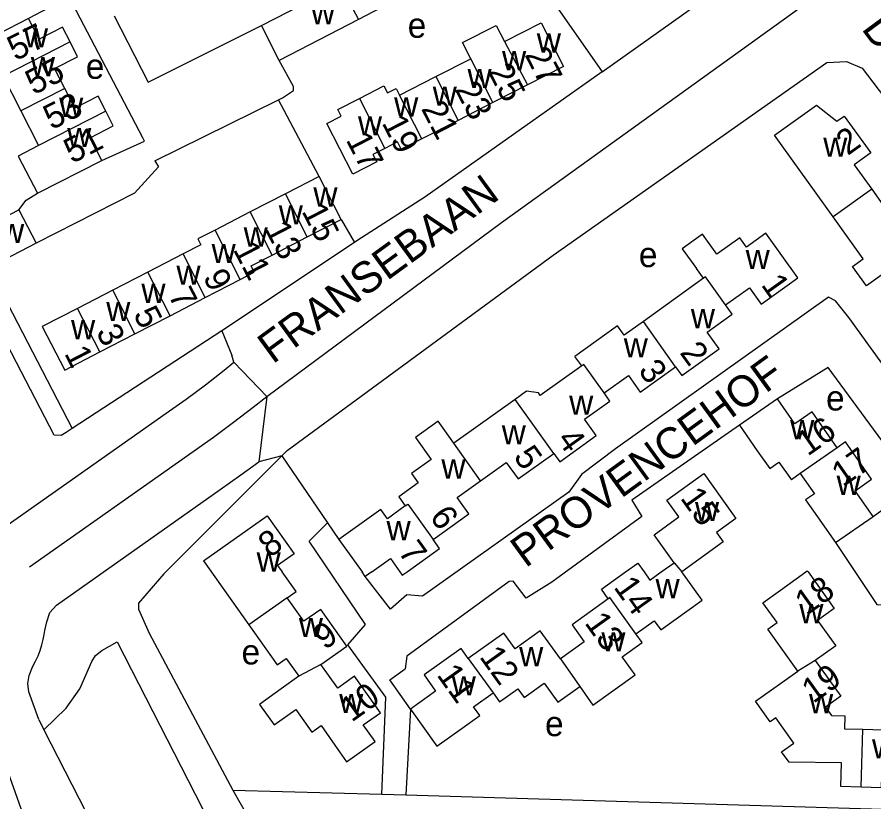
# Model space of a CAD drawing. Extents: x 157768 to 159790, y 387230 to 389604.
# Drawn here: x 159176.3 to 159313.5, y 387713.2 to 387838.9 of the extents above; entities that cross this region are included whole.
import ezdxf

# ---------------------------------------------------------------- set-up
doc = ezdxf.new("R2010")
doc.units = 0
for name, color, linetype in [('BLT_Basislijn', 7, 'Continuous'), ('BLT_Bebouwing', 7, 'Continuous'), ('BLT_Centroide', 7, 'Continuous'), ('BLT_Huisnummer', 7, 'Continuous'), ('BLT_Huisnummer_ tussenligend', 7, 'Continuous'), ('BLT_Onderverdeling_panden', 7, 'Continuous'), ('BLT_Straatnaam', 7, 'Continuous'), ('BLT_Vlakafsluiter', 7, 'Continuous')]:
    doc.layers.add(name, color=color, linetype=linetype)

msp = doc.modelspace()

# ---------------------------------------------------------------- linework, layer by layer
at = {"layer": 'BLT_Basislijn'}
for p, q in [((159255.19, 387851.24), (159270.01, 387830.15)), ((159270.01, 387830.15), (159292.15, 387845.92)), ((159184.57, 387842.12), (159178.1, 387838.66)), ((159156.76, 387827.59), (159185.08, 387772.97)), ((159182.21, 387771.93), (159153.95, 387826.13)), ((159198.32, 387815.88), (159218.15, 387825.64)), ((159224.64, 387813.37), (159218.15, 387825.64)), ((159189.82, 387815.93), (159196.66, 387819.01)), ((159228.19, 387806.48), (159230.3, 387802.78)), ((159230.3, 387802.78), (159209.07, 387788.65)), ((159209.07, 387788.65), (159185.08, 387772.97)), ((159209.07, 387788.65), (159210.65, 387784.74)), ((159218.65, 387768.6), (159214.99, 387767.65)), ((159219.5, 387769.45), (159218.65, 387768.6)), ((159218.65, 387768.6), (159225.98, 387757.86)), ((159225.98, 387757.86), (159227.79, 387755.2)), ((159234.69, 387714.39), (159235.34, 387729.91)), ((159239.27, 387728), (159238.51, 387714.27)), ((159210.82, 387715.05), (159213.27, 387710.69)), ((159210.82, 387715.05), (159234.69, 387714.39)), ((159234.69, 387714.39), (159238.51, 387714.27)), ((159238.51, 387714.27), (159378.31, 387710.08))]:
    msp.add_line(p, q, dxfattribs=at)
for points in [[(159255.19, 387851.24), (159230.94, 387838.49)], [(159196.66, 387819.01), (159196.38, 387819.53), (159184.57, 387842.12)], [(159216.25, 387778.13), (159253.85, 387806), (159303.23, 387841.49)], [(159191.8, 387839.08), (159197.24, 387828.48), (159215.38, 387837.56)], [(159218.15, 387825.64), (159218.79, 387825.95), (159220.53, 387827.16), (159220.53, 387827.8), (159218.25, 387831.96)], [(159219.5, 387769.45), (159262.12, 387800.73), (159305.97, 387831.61), (159309.16, 387831.8), (159311.67, 387830.69), (159335.68, 387799.17), (159345.89, 387790.89)], [(159270.01, 387830.15), (159241.58, 387810.06), (159230.68, 387803.04), (159230.3, 387802.78)], [(159198.32, 387815.88), (159198.9, 387814.9), (159195.08, 387810.68), (159179.29, 387802.7)], [(159176.53, 387808.01), (159177.68, 387809.55), (159179.52, 387810.66)], [(159332.42, 387780.74), (159321.9, 387773.6), (159309.5, 387790.76), (159307.4, 387793.43), (159306.23, 387794.04), (159272.12, 387769.71), (159266.7, 387765.6), (159264.67, 387762.77), (159241.21, 387746.13), (159238.71, 387746.33), (159236.06, 387744.01), (159232.04, 387749.26)], [(159307.37, 387754.7), (159314, 387744.78), (159337.28, 387744.2), (159337.6, 387751.56), (159330.28, 387761.42), (159330.06, 387762.45), (159332.09, 387764.2), (159332.09, 387765), (159329.13, 387769.25), (159328.74, 387770.25), (159350.94, 387786.79)], [(159210.99, 387783.59), (159210.65, 387784.74)], [(159173.91, 387756.95), (159200.15, 387775.43), (159203.33, 387777.68), (159206.41, 387779.96), (159209.45, 387782.3), (159210.99, 387783.59)], [(159313.39, 387758.89), (159320.15, 387763.81), (159306.22, 387782.73), (159298.09, 387777.75)], [(159178.23, 387750.81), (159204.48, 387769.3), (159207.73, 387771.6), (159210.93, 387773.97), (159214.08, 387776.4), (159216.25, 387778.13)], [(159185.08, 387772.97), (159184.09, 387772.32), (159183.3, 387771.88), (159182.21, 387771.93)], [(159291.99, 387773.5), (159274.76, 387761.49), (159276.35, 387758.88), (159261.94, 387748.33), (159257.79, 387745.8), (159255.75, 387748.5), (159255.08, 387748.47), (159238.71, 387736.52), (159238.45, 387734.48)], [(159218.65, 387768.6), (159199.76, 387749.71), (159195.69, 387744.98), (159195.68, 387744.01), (159197.4, 387740.18), (159210.82, 387715.05)], [(159182.55, 387744.68), (159208.81, 387763.18), (159212.12, 387765.53), (159214.99, 387767.65)], [(159235.34, 387729.91), (159229.26, 387738.3), (159232.09, 387741.59), (159223.07, 387754.95), (159225.98, 387757.86)], [(159178.13, 387730.79), (159177.97, 387732.13), (159178.17, 387733.41), (159178.75, 387734.87), (159179.21, 387735.72), (159179.61, 387736.57), (159179.94, 387737.43), (159180.22, 387738.29), (159180.43, 387739.15), (159180.6, 387739.99), (159180.68, 387740.62), (159181.02, 387742), (159181.51, 387743.51), (159182.55, 387744.68)], [(159180.55, 387724.71), (159184.11, 387728.14), (159186.32, 387731.26), (159188.2, 387735.64), (159188.79, 387736.6), (159189.83, 387737.38), (159192.29, 387738.77), (159306.07, 387516.5)], [(159239.27, 387728), (159235.95, 387732.68), (159238.45, 387734.48)], [(159179.73, 387726.33), (159178.13, 387730.79)], [(159283.18, 387503.24), (159252.68, 387563.05), (159251.67, 387565.53), (159210.74, 387644.7), (159178.29, 387708.16), (159171.07, 387728.25)], [(159179.73, 387726.33), (159180.55, 387724.71)], [(159180.55, 387724.71), (159242.12, 387604.49), (159290.7, 387508.97), (159291.5, 387507.94)]]:
    msp.add_lwpolyline(points, dxfattribs=at)
at = {"layer": 'BLT_Bebouwing'}
for p, q in [((159215.38, 387837.56), (159228.07, 387844.08)), ((159228.07, 387844.08), (159230.94, 387838.49)), ((159178.1, 387838.66), (159171.11, 387835.08)), ((159218.25, 387831.96), (159215.38, 387837.56)), ((159230.94, 387838.49), (159218.25, 387831.96)), ((159243.32, 387829.36), (159248.95, 387832.23)), ((159174.01, 387829.42), (159176.84, 387823.88)), ((159237.53, 387826.4), (159243.32, 387829.36)), ((159258, 387828.02), (159252.47, 387825.19)), ((159252.47, 387825.19), (159246.9, 387822.35)), ((159176.84, 387823.88), (159179.68, 387818.33)), ((159246.9, 387822.35), (159241.11, 387819.39)), ((159179.52, 387810.66), (159189.82, 387815.93)), ((159224.64, 387813.37), (159219.23, 387810.58)), ((159228.19, 387806.48), (159224.64, 387813.37)), ((159219.23, 387810.58), (159213.61, 387807.67)), ((159176.53, 387808.01), (159179.29, 387802.7)), ((159213.61, 387807.67), (159207.98, 387804.77)), ((159222.74, 387803.67), (159228.19, 387806.48)), ((159217.11, 387800.77), (159222.74, 387803.67)), ((159202.83, 387800.94), (159197.2, 387798.04)), ((159197.2, 387798.04), (159191.57, 387795.14)), ((159286.2, 387797.04), (159285.09, 387798.59)), ((159206.37, 387793.95), (159212, 387796.86)), ((159191.57, 387795.14), (159185.95, 387792.23)), ((159200.75, 387791.05), (159206.37, 387793.95)), ((159195.12, 387788.15), (159200.75, 387791.05)), ((159189.49, 387785.24), (159195.12, 387788.15)), ((159266.72, 387783.03), (159265.63, 387784.54)), ((159298.09, 387777.75), (159291.99, 387773.5)), ((159301.74, 387765.77), (159300.3, 387764.76)), ((159237.4, 387762.03), (159238.44, 387760.57)), ((159307.37, 387754.7), (159313.39, 387758.89)), ((159227.79, 387755.2), (159231.51, 387750)), ((159279.44, 387750), (159281.5, 387751.48)), ((159232.04, 387749.26), (159231.51, 387750)), ((159233.07, 387750), (159232.04, 387749.26))]:
    msp.add_line(p, q, dxfattribs=at)
for points in [[(159184.74, 387834.91), (159183.53, 387837.28), (159179.79, 387835.36), (159178.1, 387838.66)], [(159248.95, 387832.23), (159247.63, 387834.81), (159253.03, 387837.57), (159254.35, 387834.99)], [(159254.35, 387834.99), (159260.24, 387837.99), (159263.82, 387830.99), (159258, 387828.02)], [(159183.87, 387827.48), (159182.24, 387830.65), (159185.95, 387832.55), (159184.74, 387834.91)], [(159231.1, 387825.87), (159235.03, 387827.87), (159235.6, 387826.76), (159236.98, 387827.47), (159237.53, 387826.4)], [(159190.45, 387823.83), (159189.23, 387826.21), (159185.49, 387824.3), (159183.87, 387827.48)], [(159235.19, 387817.86), (159233.26, 387816.88), (159233.86, 387815.69), (159230.03, 387813.74), (159225.88, 387821.87), (159228.19, 387823.05), (159227.65, 387824.1), (159231.1, 387825.87)], [(159189.82, 387815.93), (159187.96, 387819.56), (159191.66, 387821.46), (159190.45, 387823.83)], [(159306.99, 387806.89), (159297.62, 387819.98), (159304.33, 387824.78), (159307.6, 387822.2)], [(159307.6, 387822.2), (159308.78, 387823.05), (159313.01, 387817.13), (159310.38, 387815.25), (159313.19, 387811.32)], [(159241.11, 387819.39), (159237.8, 387817.71), (159237.2, 387818.89), (159235.19, 387817.86)], [(159179.68, 387818.33), (159176.43, 387816.63), (159179.52, 387810.66)], [(159313.19, 387811.32), (159316, 387807.39), (159318.63, 387809.28), (159322.72, 387803.56)], [(159179.29, 387802.7), (159172.78, 387799.32), (159170.02, 387804.63), (159176.53, 387808.01)], [(159315.56, 387798.14), (159312.35, 387795.84), (159310.12, 387798.96), (159311.8, 387800.16), (159306.99, 387806.89)], [(159207.98, 387804.77), (159205.23, 387803.35), (159205.71, 387802.43), (159202.83, 387800.94)], [(159289.76, 387792.8), (159293.58, 387795.54), (159295.46, 387792.91), (159301.33, 387797.11), (159296.2, 387804.27), (159293.11, 387802.05), (159292.03, 387803.55), (159288.37, 387800.93), (159286.07, 387804.14), (159282.79, 387801.79), (159285.09, 387798.59)], [(159212, 387796.86), (159214.24, 387798.02), (159213.73, 387799.02), (159217.11, 387800.77)], [(159286.2, 387797.04), (159276.62, 387790.12)], [(159185.95, 387792.23), (159180.28, 387789.31), (159183.87, 387782.34), (159189.49, 387785.24)], [(159281.75, 387782.86), (159282.75, 387781.47), (159288.71, 387785.73), (159286.79, 387788.41), (159290.83, 387791.3), (159289.76, 387792.8)], [(159276.62, 387790.12), (159273.53, 387787.91), (159272.45, 387789.42), (159265.63, 387784.54)], [(159266.72, 387783.03), (159260.07, 387778.27), (159259.78, 387778.67), (159257.87, 387778.96), (159256.03, 387777.65)], [(159270.31, 387778.67), (159274.19, 387781.45), (159276.08, 387778.8), (159281.75, 387782.86)], [(159262.23, 387768.99), (159263.18, 387767.66), (159269.03, 387771.84), (159267.15, 387774.46), (159271.23, 387777.38), (159270.31, 387778.67)], [(159256.03, 387777.65), (159246.22, 387770.62)], [(159307.63, 387769.87), (159303.61, 387775.64), (159300.88, 387773.74), (159298.09, 387777.75)], [(159246.22, 387770.62), (159243.7, 387774.13), (159240.09, 387771.55), (159242.61, 387768.03), (159239.46, 387765.78), (159240.53, 387764.27), (159237.4, 387762.03)], [(159291.99, 387773.5), (159294.85, 387769.4), (159296.83, 387766.55), (159298.32, 387767.6), (159300.3, 387764.76)], [(159313.39, 387758.89), (159310.53, 387763.01), (159313.15, 387764.84), (159308.99, 387770.82), (159307.63, 387769.87)], [(159250.52, 387764.61), (159254.62, 387767.55), (159256.52, 387764.9), (159262.23, 387768.99)], [(159242.89, 387755.18), (159248.64, 387759.29), (159246.75, 387761.92), (159250.52, 387764.61)], [(159281.5, 387751.48), (159278.3, 387755.95), (159282.28, 387758.8), (159280.34, 387761.51), (159286.26, 387765.75), (159289.17, 387761.69), (159291.42, 387758.54), (159288.3, 387756.3), (159289.37, 387754.8), (159282.74, 387750)], [(159301.74, 387765.77), (159304, 387762.53), (159302.59, 387761.55), (159304.51, 387758.8), (159307.37, 387754.7)], [(159238.44, 387760.57), (159235.58, 387758.52), (159234.51, 387760.01), (159227.79, 387755.2)], [(159206.13, 387751.75), (159216.34, 387758.97), (159220.62, 387752.92), (159217.97, 387751.05), (159218.71, 387750)], [(159238.72, 387750), (159243.93, 387753.73), (159242.89, 387755.18)], [(159233.07, 387750), (159236.05, 387752.13), (159237.57, 387750)], [(159206.13, 387751.75), (159213.38, 387741.5)], [(159273.75, 387750), (159275.7, 387751.4), (159276.7, 387750)], [(159219.53, 387745.86), (159220.94, 387746.85), (159218.71, 387750)], [(159237.57, 387750), (159237.96, 387749.46), (159238.72, 387750)], [(159270.96, 387745.68), (159269.86, 387747.21), (159273.75, 387750)], [(159275.4, 387740.07), (159278.34, 387742.18), (159279.38, 387740.73), (159285.99, 387745.46), (159282.74, 387750)], [(159276.7, 387750), (159277.63, 387748.7), (159279.44, 387750)], [(159301.32, 387734.12), (159296.53, 387740.81), (159298.02, 387741.88), (159295.74, 387745.06), (159298.58, 387747.09), (159302.64, 387750)], [(159302.64, 387750), (159302.86, 387750.16), (159302.98, 387750)], [(159302.98, 387750), (159307.17, 387744.14), (159304.49, 387742.22), (159307.41, 387738.14), (159304.13, 387735.79)], [(159224.93, 387735.18), (159229.06, 387738.11), (159224.9, 387744), (159222.19, 387742.09), (159219.53, 387745.86)], [(159270.96, 387745.68), (159265.16, 387741.52), (159267.11, 387738.8), (159263.3, 387736.08)], [(159213.38, 387741.5), (159217.9, 387735.11), (159219.37, 387736.15), (159221.4, 387733.28)], [(159263.3, 387736.08), (159260.08, 387740.58), (159256.03, 387737.68), (159254.21, 387740.21), (159248.54, 387736.15)], [(159266.42, 387731.66), (159268.52, 387728.67), (159275.27, 387733.5), (159273.21, 387736.38), (159276.4, 387738.67), (159275.4, 387740.07)], [(159248.54, 387736.15), (159247.4, 387737.75), (159241.46, 387733.49), (159243.31, 387730.9), (159239.27, 387728)], [(159304.13, 387735.79), (159308.22, 387730.08), (159305.79, 387728.33), (159306.76, 387726.99), (159308.88, 387726.92)], [(159234.45, 387727.41), (159230.3, 387733.28), (159227.62, 387731.39), (159224.93, 387735.18)], [(159221.4, 387733.28), (159218.55, 387731.26), (159215.08, 387728.78), (159217.41, 387725.47), (159220.9, 387727.94), (159223.46, 387724.33), (159224.94, 387725.38), (159227.15, 387722.25), (159229.05, 387719.58), (159233.6, 387722.8), (159231.71, 387725.47), (159234.45, 387727.41)], [(159294.55, 387729.27), (159301.32, 387734.12)], [(159252.5, 387730.62), (159253.55, 387729.16), (159256.47, 387731.25), (159257.47, 387729.86), (159260.72, 387732.18), (159262.9, 387729.14), (159266.42, 387731.66)], [(159239.27, 387728), (159243.52, 387722.07), (159247.58, 387724.98), (159250.39, 387726.99), (159249.39, 387728.39), (159252.5, 387730.62)], [(159311.47, 387715.51), (159308.25, 387715.61), (159308.36, 387719.38), (159299.96, 387719.5), (159298.74, 387721.19), (159300.68, 387722.58), (159297.79, 387726.63), (159296.9, 387726), (159294.55, 387729.27)], [(159308.88, 387726.92), (159308.81, 387724.87), (159311.73, 387724.79)], [(159311.73, 387724.79), (159314.96, 387724.69), (159314.68, 387715.42), (159311.47, 387715.51)]]:
    msp.add_lwpolyline(points, dxfattribs=at)
at = {"layer": 'BLT_Onderverdeling_panden'}
for p, q in [((159184.74, 387834.91), (159174.01, 387829.42)), ((159254.35, 387834.99), (159258, 387828.02)), ((159252.47, 387825.19), (159248.95, 387832.23)), ((159243.32, 387829.36), (159246.9, 387822.35)), ((159183.87, 387827.48), (159176.84, 387823.88)), ((159241.11, 387819.39), (159237.53, 387826.4)), ((159231.1, 387825.87), (159235.19, 387817.86)), ((159190.45, 387823.83), (159179.68, 387818.33)), ((159313.19, 387811.32), (159306.99, 387806.89)), ((159222.74, 387803.67), (159219.23, 387810.58)), ((159217.11, 387800.77), (159213.61, 387807.67)), ((159212, 387796.86), (159207.98, 387804.77)), ((159206.37, 387793.95), (159202.83, 387800.94)), ((159200.75, 387791.05), (159197.2, 387798.04)), ((159195.12, 387788.15), (159191.57, 387795.14)), ((159189.49, 387785.24), (159185.95, 387792.23)), ((159281.75, 387782.86), (159276.62, 387790.12)), ((159262.23, 387768.99), (159256.03, 387777.65)), ((159250.52, 387764.61), (159246.22, 387770.62)), ((159307.63, 387769.87), (159301.74, 387765.77)), ((159281.5, 387751.48), (159282.74, 387750)), ((159219.53, 387745.86), (159213.38, 387741.5)), ((159248.54, 387736.15), (159252.5, 387730.62)), ((159263.3, 387736.08), (159266.42, 387731.66)), ((159304.13, 387735.79), (159301.32, 387734.12)), ((159224.93, 387735.18), (159221.4, 387733.28)), ((159311.47, 387715.51), (159311.73, 387724.79))]:
    msp.add_line(p, q, dxfattribs=at)
for points in [[(159289.76, 387792.8), (159286.55, 387797.28), (159286.2, 387797.04)], [(159270.31, 387778.67), (159267.03, 387783.25), (159266.72, 387783.03)], [(159238.44, 387760.57), (159238.84, 387760.85), (159242.89, 387755.18)], [(159275.4, 387740.07), (159271.24, 387745.88), (159270.96, 387745.68)]]:
    msp.add_lwpolyline(points, dxfattribs=at)
at = {"layer": 'BLT_Vlakafsluiter'}
for p, q in [((159210.99, 387783.59), (159216.25, 387778.13)), ((159216.25, 387778.13), (159214.99, 387767.65))]:
    msp.add_line(p, q, dxfattribs=at)

# ---------------------------------------------------------------- texts
at = {"layer": 'BLT_Centroide'}
for s, p in [('w', (159223.33, 387837.74)), ('e', (159238.83, 387835.58)), ('w', (159177.34, 387834.03)), ('w', (159259.52, 387833.2)), ('w', (159253.95, 387830.38)), ('w', (159178.45, 387829.41)), ('e', (159187.25, 387829.01)), ('w', (159248.41, 387827.53)), ('w', (159242.84, 387824.7)), ('w', (159182.98, 387822.91)), ('w', (159236.66, 387822.95)), ('w', (159230.86, 387819.95)), ('w', (159184.27, 387818.06)), ('w', (159305.41, 387816.52)), ('w', (159223.72, 387808.53)), ('w', (159218.17, 387805.67)), ('w', (159173.53, 387802.7)), ('w', (159212.55, 387802.14)), ('w', (159207.41, 387799.48)), ('e', (159275.87, 387798.84)), ('w', (159292.98, 387798.53)), ('w', (159201.78, 387796)), ('w', (159196.16, 387793.09)), ('w', (159190.53, 387790.19)), ('w', (159284.2, 387789.05)), ('w', (159184.89, 387787.28)), ('w', (159273.45, 387784.38)), ('w', (159264.7, 387775.17)), ('e', (159305.86, 387775.86)), ('w', (159300.11, 387771.25)), ('w', (159253.9, 387770.44)), ('w', (159244.23, 387764.94)), ('w', (159307.56, 387762.34)), ('w', (159284.86, 387758.14)), ('w', (159235.44, 387755.06)), ('w', (159214.62, 387750.06)), ('w', (159278.54, 387745.78)), ('w', (159301.58, 387741.77)), ('w', (159221.39, 387739.56)), ('w', (159269.86, 387737.25)), ('e', (159212.21, 387735.18)), ('w', (159256.69, 387734.88)), ('w', (159245.89, 387730.2)), ('w', (159227.85, 387727.38)), ('w', (159303.14, 387727.34)), ('e', (159260.84, 387723.68)), ('w', (159313.22, 387720.11))]:
    msp.add_text(s, height=4, dxfattribs=at).set_placement(p)
at = {"layer": 'BLT_Huisnummer'}
for s, rotation, p in [('57', 27.1144, (159176, 387831.8)), ('27', 297.291, (159257.51, 387832.89)), ('21', 297.291, (159240.93, 387824.23)), ('51', 27.1144, (159185.06, 387815.36)), ('2', 35.5812, (159309.32, 387816.62)), ('17', 297.291, (159228.86, 387819.25)), ('15', 297.291, (159221.77, 387807.81)), ('9', 297.291, (159205.96, 387797.26)), ('1', 305.6017, (159295.35, 387796)), ('5', 297.291, (159194.79, 387791.3)), ('2', 305.6017, (159282.32, 387785.12)), ('1', 297.291, (159183.74, 387785.02)), ('3', 305.6017, (159275.66, 387782.26)), ('16', 34.8848, (159302.92, 387768.46)), ('4', 305.6017, (159262.61, 387771.22)), ('5', 305.6017, (159255.67, 387768.44)), ('17', 34.8699, (159308.55, 387763.51)), ('15', 305.6167, (159282.4, 387761.83)), ('6', 305.6017, (159242.23, 387758.83)), ('8', 35.2787, (159216.71, 387752.17)), ('7', 305.6017, (159237.19, 387753.21)), ('14', 305.6167, (159271.72, 387747.55)), ('18', 35.6136, (159302.72, 387742.9)), ('13', 305.6167, (159267.07, 387741.82)), ('9', 35.2769, (159225.54, 387737.4)), ('12', 305.6167, (159250.22, 387736.39)), ('11', 305.6125, (159243.38, 387733.49)), ('19', 35.6136, (159303.81, 387728.82)), ('10', 35.2761, (159229.84, 387725.83))]:
    msp.add_text(s, height=4, rotation=rotation, dxfattribs=at).set_placement(p)
at = {"layer": 'BLT_Huisnummer_ tussenligend'}
for s, rotation, p in [('55', 27.1144, (159178.9, 387826.35)), ('25', 297.291, (159251.6, 387830.23)), ('23', 297.291, (159246.32, 387827.35)), ('53', 27.1144, (159181.78, 387820.75)), ('19', 297.291, (159234.62, 387821.96)), ('13', 297.291, (159215.86, 387804.97)), ('11', 297.291, (159210.78, 387801.69)), ('7', 297.291, (159200.39, 387794.35)), ('3', 297.291, (159188.82, 387788.46))]:
    msp.add_text(s, height=4, rotation=rotation, dxfattribs=at).set_placement(p)
at = {"layer": 'BLT_Straatnaam'}
for s, height, rotation, p in [('DORDOGNELAAN', 5, 306.4971, (159311.43, 387837.03)), ('FRANSEBAAN', 5, 36.1041, (159217.2, 387783.22)), ('PROVENCEHOF', 4.9999, 36.03, (159257.71, 387750.55))]:
    msp.add_text(s, height=height, rotation=rotation, dxfattribs=at).set_placement(p)

doc.saveas('drawing.dxf')
